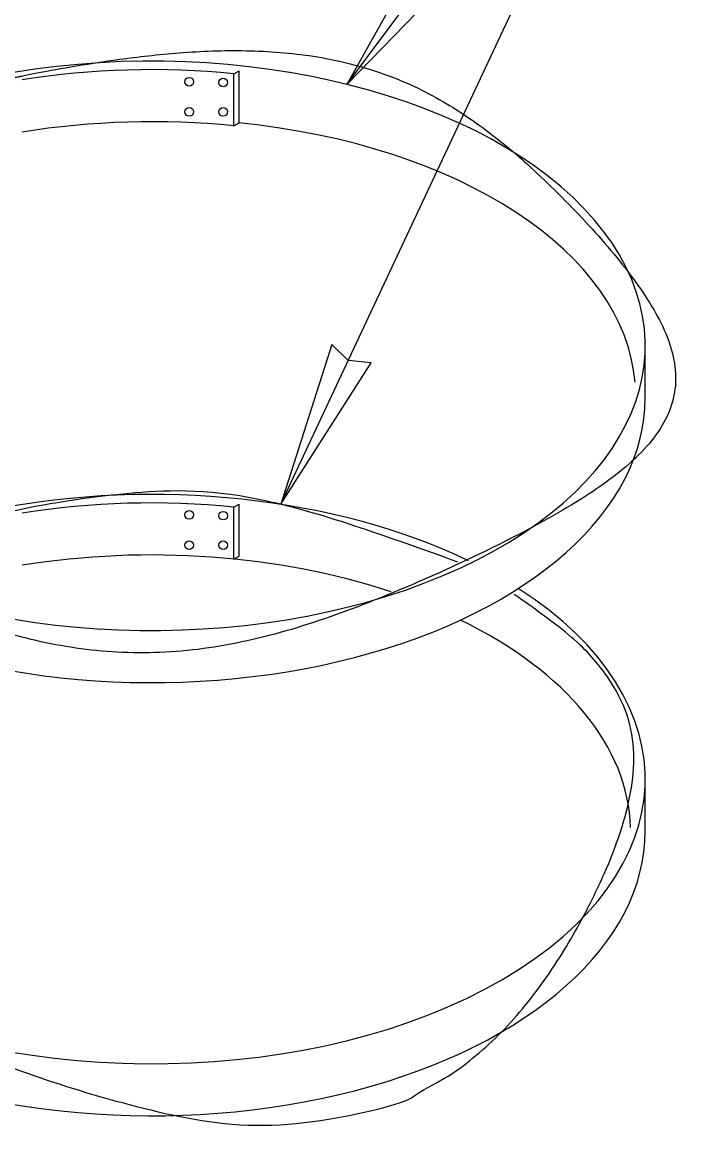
# Model space of a CAD drawing. Extents: x 99862 to 104211, y 98939 to 105076.
# Drawn here: x 101244.2 to 101337.1, y 100260.3 to 100413.2 of the extents above; entities that cross this region are included whole.
import ezdxf

# ---------------------------------------------------------------- set-up
doc = ezdxf.new("R2010")
doc.units = 0
doc.layers.add('Level 15', color=7, linetype='Continuous')
doc.layers.add('Level 16', color=7, linetype='Continuous')

msp = doc.modelspace()

# ---------------------------------------------------------------- linework, layer by layer
at = {"layer": 'Level 15'}
for p, q in [((101279.67, 100347.05), (101337.07, 100469.47)), ((101288.74, 100404.66), (101337.02, 100469.41))]:
    msp.add_line(p, q, dxfattribs=at)
for points in [[(101288.74, 100404.66), (101304.78, 100421.17), (101301.76, 100422.11), (101299.99, 100424.74)], [(101279.67, 100347.05), (101292.06, 100366.45), (101288.91, 100366.76), (101286.66, 100368.98)]]:
    msp.add_lwpolyline(points, close=True, dxfattribs=at)
at = {"layer": 'Level 16'}
for p, q in [((101273.24, 100406.12), (101273.95, 100406.53)), ((101273.24, 100398.97), (101273.24, 100406.12)), ((101273.95, 100399.38), (101273.95, 100406.53)), ((101273.24, 100398.97), (101273.95, 100399.38)), ((101329.64, 100361.64), (101329.64, 100368.79)), ((101273.24, 100346.68), (101273.95, 100347.09)), ((101273.24, 100339.54), (101273.24, 100346.68)), ((101273.95, 100339.95), (101273.95, 100347.09)), ((101273.24, 100339.54), (101273.95, 100339.95)), ((101329.64, 100302.21), (101329.64, 100309.35))]:
    msp.add_line(p, q, dxfattribs=at)
for centre in [(101267.13, 100405.02), (101271.77, 100404.92), (101267.13, 100400.87), (101271.77, 100400.87), (101267.11, 100345.59), (101271.76, 100345.49), (101267.11, 100341.44), (101271.76, 100341.44)]:
    msp.add_circle(centre, 0.593, dxfattribs=at)
for centre, major_axis, start_param, end_param in [((101262, 100368.79), (-67.64, 0), 0.847033, 5.042098), ((101262, 100368.79), (65.62, 0), 1.398605, 1.84493), ((101249.75, 100396.17), (17.5, 0), 1.891462, 2.383315), ((101262, 100361.64), (-65.62, 0), 4.539932, 4.986522), ((101262.69, 100362.05), (-65.62, 0), 3.187443, 4.539932), ((101262, 100361.64), (-67.64, 0), 0.847033, 3.141593), ((101262, 100309.35), (-67.64, 0), 4.015921, 5.042098), ((101262, 100309.35), (65.62, 0), 1.398605, 1.84493), ((101262, 100302.21), (-65.62, 0), 4.18916, 4.986522), ((101262, 100309.35), (-67.64, 0), 0.847033, 3.875164), ((101262, 100302.21), (-65.62, 0), 3.154444, 4.011843), ((101262, 100302.21), (-67.64, 0), 0.847033, 3.141593)]:
    msp.add_ellipse(centre, major_axis=major_axis, ratio=0.57735, start_param=start_param, end_param=end_param, dxfattribs=at)
for points in [[(101237.18, 100404.17), (101238.05, 100404.43), (101238.92, 100404.68), (101239.67, 100404.89), (101240.45, 100405.08), (101240.42, 100405.08), (101240.38, 100405.07), (101293.5, 100415.57), (101320.52, 100387.16), (101347.54, 100358.74), (101303.7, 100338.5), (101259.85, 100318.26), (101217.79, 100339.72), (101217.81, 100339.71), (101217.83, 100339.7), (101217.08, 100340.13), (101215.97, 100340.85)], [(101237.18, 100344.74), (101238.05, 100344.99), (101238.92, 100345.25), (101239.67, 100345.45), (101240.45, 100345.65), (101240.42, 100345.64), (101240.38, 100345.64), (101275.24, 100352.52), (101303.91, 100339.17)], [(101216.23, 100281.66), (101217.01, 100281.13), (101217.41, 100280.89), (101219.43, 100279.73), (101221.6, 100278.67), (101221.62, 100278.66), (101221.63, 100278.66), (101307.1, 100240.97), (101327.31, 100301.95), (101333.47, 100320.54), (101311.69, 100334.68)]]:
    msp.add_open_spline(points, degree=4, dxfattribs=at)

doc.saveas('drawing.dxf')
